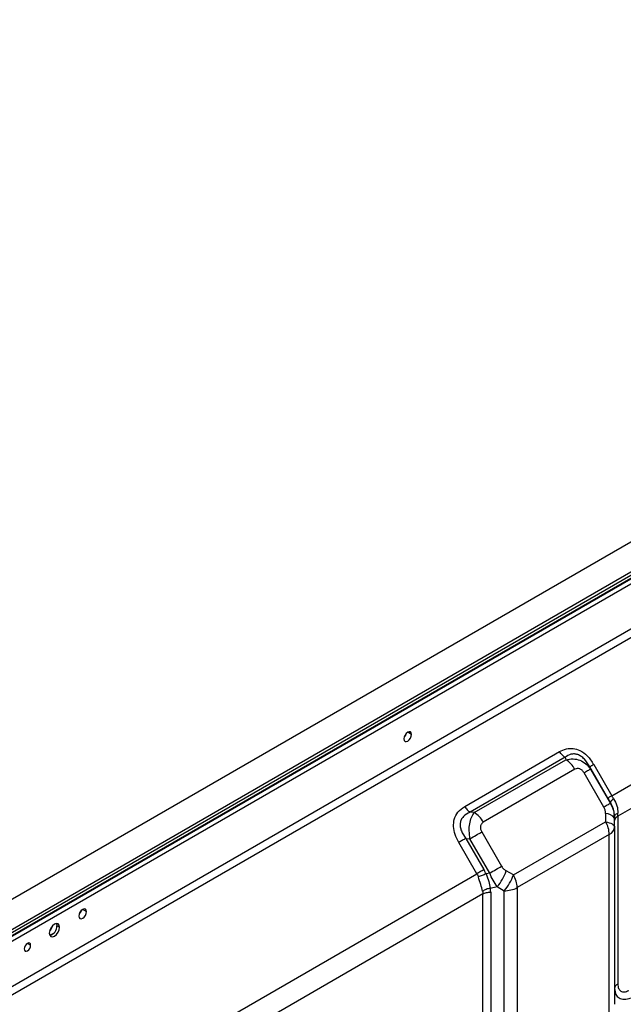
# Model space of a CAD drawing. Header units: millimetres. Extents: x 0 to 1118, y 0 to 864.
# Tile 266 of 309: x 926 to 947, y 731 to 765. Entities that reach past the tile are written whole.
import ezdxf

# ---------------------------------------------------------------- set-up
doc = ezdxf.new("R2010")
doc.units = ezdxf.units.MM

msp = doc.modelspace()

# ---------------------------------------------------------------- linework, layer by layer
at = {"color": 7, "linetype": 'Continuous', "lineweight": 25}
for p, q in [((1023.6879, 791.3918), (877.3642, 706.9209)), ((1025.5264, 791.004), (877.594, 705.6044)), ((1024.5895, 790.8713), (878.2658, 706.4005)), ((878.3011, 706.1956), (1024.6207, 790.6641)), ((878.3099, 706.3239), (1024.6337, 790.7948)), ((878.3099, 706.2218), (1024.6337, 790.6927)), ((878.9391, 704.8412), (1024.1813, 788.6878)), ((1024.259, 788.4264), (879.0167, 704.5798)), ((946.4248, 738.436), (961.2311, 746.9835)), ((961.4383, 746.2866), (946.6319, 737.739)), ((939.3442, 740.5617), (939.3057, 740.5123)), ((941.3652, 738.0739), (944.6293, 739.9582)), ((944.8168, 739.7603), (941.5527, 737.876)), ((941.6929, 737.8621), (944.8408, 739.6794)), ((944.8168, 739.7603), (944.8408, 739.6794)), ((945.8029, 739.5131), (946.4248, 738.436)), ((945.1533, 739.3495), (942.0054, 737.5322)), ((946.1546, 738.0482), (945.4734, 739.2281)), ((945.6944, 739.3556), (945.6704, 739.4365)), ((946.2922, 738.3595), (945.6704, 739.4365)), ((945.6944, 739.3556), (946.3756, 738.1757)), ((946.3756, 738.2196), (946.3756, 738.1757)), ((941.6929, 737.8621), (941.5527, 737.876)), ((946.2096, 737.8262), (946.2096, 737.5448)), ((946.5172, 737.6689), (946.5017, 737.7964)), ((946.5221, 737.7268), (946.5138, 737.782)), ((943.0401, 735.7152), (946.2096, 737.5448)), ((946.5221, 737.6458), (946.5172, 737.6717)), ((946.5221, 737.7268), (946.5256, 737.7422)), ((946.5221, 737.6458), (946.5221, 737.7268)), ((946.5221, 737.3644), (946.5221, 737.6458)), ((946.6319, 737.739), (946.6319, 731.9629)), ((941.9505, 737.1943), (942.6317, 736.0144)), ((946.339, 737.1092), (943.1696, 735.2796)), ((946.339, 731.0124), (946.339, 737.1092)), ((946.5221, 737.3644), (946.5221, 731.2675)), ((941.7857, 735.7579), (941.1638, 736.835)), ((941.4063, 736.9749), (942.0281, 735.8978)), ((941.4063, 736.9749), (941.5464, 736.9611)), ((942.2276, 735.7811), (941.5464, 736.9611)), ((929.8962, 728.8942), (941.7857, 735.7579)), ((942.2276, 735.7811), (942.0979, 735.7501)), ((943.0401, 735.7152), (942.7964, 735.8559)), ((941.9928, 735.061), (930.1033, 728.1973)), ((941.9928, 729.2848), (941.9928, 735.061)), ((942.2443, 735.2573), (942.4839, 735.3146)), ((942.258, 735.1244), (942.258, 729.3482)), ((942.4839, 735.3146), (942.7276, 735.1739)), ((942.7276, 729.0771), (942.7276, 735.1739)), ((943.1696, 735.2796), (943.1696, 729.1827)), ((927.4302, 733.92), (927.3418, 733.971))]:
    msp.add_line(p, q, dxfattribs=at)
at = {"color": 8, "linetype": 'Continuous', "lineweight": 25}
for p, q in [((939.5394, 740.5482), (939.4068, 740.6247)), ((928.2257, 734.5323), (928.3583, 734.4558)), ((927.1012, 733.6418), (927.2289, 733.7155)), ((926.4358, 733.2985), (926.3253, 733.3623))]:
    msp.add_line(p, q, dxfattribs=at)
at = {"color": 7, "linetype": 'Continuous', "lineweight": 25, "flags": 128}
for points in [[(939.5394, 740.5482), (939.5293, 740.6009), (939.5006, 740.634), (939.4575, 740.6424), (939.4068, 740.6247), (939.3561, 740.5838), (939.3131, 740.5258), (939.2843, 740.4595), (939.2742, 740.3951)], [(939.2742, 740.3951), (939.2843, 740.3423), (939.3131, 740.3093), (939.3561, 740.3009), (939.4068, 740.3185), (939.4575, 740.3595), (939.5006, 740.4175), (939.5293, 740.4838), (939.5394, 740.5482)], [(939.3497, 740.5768), (939.3238, 740.5196), (939.2871, 740.4685)], [(945.6944, 739.3556), (945.6829, 739.349), (945.6663, 739.3394), (945.6449, 739.327), (945.6188, 739.312), (945.5883, 739.2944), (945.5536, 739.2744), (945.5152, 739.2522), (945.4734, 739.2281)], [(946.3756, 738.1757), (946.3641, 738.1691), (946.3475, 738.1595), (946.3261, 738.1471), (946.3, 738.1321), (946.2695, 738.1145), (946.2349, 738.0945), (946.1965, 738.0723), (946.1546, 738.0482)], [(946.2096, 737.5448), (946.2775, 737.5297), (946.339, 737.5117), (946.3929, 737.4912), (946.4383, 737.4685), (946.4745, 737.4441), (946.5008, 737.4183), (946.5167, 737.3916), (946.5221, 737.3644)], [(941.5464, 736.9611), (941.5992, 736.9915), (941.6523, 737.0222), (941.7052, 737.0527), (941.7575, 737.0829), (941.8087, 737.1125), (941.8582, 737.1411), (941.9056, 737.1684), (941.9505, 737.1943)], [(942.2276, 735.7811), (942.2804, 735.8116), (942.3335, 735.8423), (942.3864, 735.8728), (942.4388, 735.903), (942.4899, 735.9326), (942.5395, 735.9612), (942.5869, 735.9885), (942.6317, 736.0144)], [(928.3583, 734.4558), (928.3482, 734.5086), (928.3194, 734.5416), (928.2764, 734.55), (928.2257, 734.5324), (928.1749, 734.4914), (928.1319, 734.4334), (928.1032, 734.3671), (928.0931, 734.3027)], [(928.0931, 734.3027), (928.1032, 734.25), (928.1319, 734.2169), (928.1749, 734.2085), (928.2257, 734.2262), (928.2764, 734.2671), (928.3194, 734.3251), (928.3482, 734.3914), (928.3583, 734.4558)], [(928.1686, 734.4844), (928.1427, 734.4272), (928.106, 734.3761)], [(927.4302, 733.92), (927.4167, 733.9904), (927.3784, 734.0345), (927.3211, 734.0456), (927.2534, 734.0221), (927.1858, 733.9675), (927.1284, 733.8902), (927.0901, 733.8018), (927.0766, 733.7159)], [(927.3269, 734.0444), (927.3283, 734.0414), (927.3418, 733.971)], [(927.0766, 733.7159), (927.0901, 733.6456), (927.1284, 733.6015), (927.1858, 733.5903), (927.2534, 733.6138), (927.3211, 733.6684), (927.3784, 733.7458), (927.4167, 733.8341), (927.4302, 733.92)], [(926.4358, 733.2985), (926.4274, 733.3425), (926.4035, 733.3701), (926.3676, 733.377), (926.3253, 733.3624), (926.283, 733.3282), (926.2472, 733.2799), (926.2233, 733.2247), (926.2148, 733.171)], [(926.2148, 733.171), (926.2233, 733.127), (926.2472, 733.0995), (926.283, 733.0925), (926.3253, 733.1072), (926.3676, 733.1413), (926.4035, 733.1897), (926.4274, 733.2449), (926.4358, 733.2985)]]:
    msp.add_lwpolyline(points, dxfattribs=at)
at = {"color": 7, "linetype": 'Continuous', "lineweight": 25}
for centre, radius, start, end in [((944.3637, 738.9143), 0.9016, 28.85561, 58.04533), ((941.2157, 737.0971), 0.9016, 28.85561, 58.04533), ((945.4378, 737.0784), 0.9018, 1.9565, 31.14373), ((946.2093, 737.3955), 0.3143, 294.37466, 354.3052), ((941.1535, 736.4436), 1.7449, 319.68312, 340.31688), ((941.3972, 736.3029), 1.7449, 319.68312, 340.31688), ((942.2684, 735.2488), 0.9018, 1.9565, 31.14373), ((942.7457, 736.0755), 0.9018, 268.8559, 298.04024), ((926.941, 733.9983), 0.2471, 307.0216, 352.98378), ((927.0189, 733.9558), 0.3233, 283.1242, 2.70838), ((946.7097, 731.7911), 0.1886, 114.3759, 174.30552)]:
    msp.add_arc(centre, radius, start, end, dxfattribs=at)
at = {"color": 8, "linetype": 'Continuous', "lineweight": 25}
msp.add_arc((946.2049, 737.4335), 0.3927, 37.33805, 89.32589, dxfattribs=at)
at = {"color": 7, "linetype": 'Continuous', "lineweight": 25}
for points, knots in [([(944.6293, 739.9582), (944.7044, 739.9945), (944.8483, 740.0642), (945.0925, 740.0786), (945.3465, 740.0038), (945.6044, 739.8144), (945.7337, 739.6182), (945.8029, 739.5131)], [0, 0, 0, 0, 0.1966079, 0.3767862, 0.5486858, 0.7583156, 1, 1, 1, 1]), ([(944.8168, 739.7603), (944.7817, 739.7847), (944.7115, 739.8336), (944.6567, 739.9167), (944.6293, 739.9582)], [0, 0, 0, 0, 0.5000001, 1, 1, 1, 1]), ([(945.6704, 739.4365), (945.6133, 739.5298), (945.5303, 739.6654), (945.3738, 739.7972), (945.2539, 739.8578), (945.1329, 739.8809), (944.975, 739.8653), (944.8807, 739.8027), (944.8168, 739.7603)], [0, 0, 0, 0, 0.271941, 0.3955658, 0.5128555, 0.6266685, 0.7469509, 1, 1, 1, 1]), ([(944.8408, 739.6794), (944.9248, 739.6942), (945.0888, 739.7231), (945.3274, 739.6696), (945.5401, 739.5509), (945.6423, 739.4216), (945.6944, 739.3556)], [0, 0, 0, 0, 0.2571258, 0.50233, 0.7463361, 1, 1, 1, 1]), ([(945.8029, 739.5131), (945.7704, 739.4943), (945.7053, 739.4567), (945.682, 739.4433), (945.6704, 739.4365)], [0, 0, 0, 0, 0.4999999, 1, 1, 1, 1]), ([(945.4734, 739.2281), (945.4511, 739.2592), (945.4189, 739.3041), (945.3627, 739.3452), (945.3068, 739.3711), (945.2312, 739.3819), (945.1798, 739.3605), (945.1533, 739.3495)], [0, 0, 0, 0, 0.2730141, 0.394226, 0.5152505, 0.7504534, 1, 1, 1, 1]), ([(946.4248, 738.436), (946.3923, 738.4172), (946.3271, 738.3796), (946.3039, 738.3662), (946.2922, 738.3595)], [0, 0, 0, 0, 0.4998447, 1, 1, 1, 1]), ([(946.2922, 738.3595), (946.3076, 738.3331), (946.3351, 738.2859), (946.3632, 738.2399), (946.3756, 738.2196)], [0, 0, 0, 0, 0.5599722, 1, 1, 1, 1]), ([(946.3756, 738.2196), (946.3783, 738.2259), (946.3837, 738.2385), (946.4076, 738.266), (946.4414, 738.2983), (946.4721, 738.3231), (946.4873, 738.3354)], [0, 0, 0, 0, 0.2475311, 0.5000001, 0.752469, 1, 1, 1, 1]), ([(946.3756, 738.1757), (946.4176, 738.0948), (946.5032, 737.9295), (946.5157, 737.7416), (946.5221, 737.6458)], [0, 0, 0, 0, 0.4897815, 1, 1, 1, 1]), ([(946.4873, 738.3354), (946.4753, 738.3538), (946.4538, 738.3866), (946.4336, 738.4209), (946.4248, 738.436)], [0, 0, 0, 0, 0.5605139, 1, 1, 1, 1]), ([(946.4873, 738.3354), (946.5319, 738.2566), (946.6209, 738.0991), (946.6295, 737.9281), (946.6338, 737.8425)], [0, 0, 0, 0, 0.4999912, 1, 1, 1, 1]), ([(941.1638, 736.835), (941.1172, 736.9257), (941.0277, 737.0996), (940.9714, 737.3763), (940.9951, 737.6482), (941.1235, 737.9043), (941.2809, 738.0147), (941.3652, 738.0739)], [0, 0, 0, 0, 0.1966128, 0.3767891, 0.5486865, 0.758318, 1, 1, 1, 1]), ([(941.5527, 737.876), (941.4674, 737.8321), (941.3434, 737.7683), (941.2403, 737.6196), (941.2042, 737.4963), (941.2071, 737.3635), (941.2592, 737.1797), (941.3468, 737.0577), (941.4063, 736.9749)], [0, 0, 0, 0, 0.2718932, 0.3955116, 0.5127941, 0.6266164, 0.7469082, 1, 1, 1, 1]), ([(941.3652, 738.0739), (941.3926, 738.0324), (941.4474, 737.9493), (941.5176, 737.9004), (941.5527, 737.876)], [0, 0, 0, 0, 0.4999999, 1, 1, 1, 1]), ([(941.5464, 736.9611), (941.5348, 737.0515), (941.5121, 737.2282), (941.5318, 737.4817), (941.5896, 737.7048), (941.658, 737.809), (941.6929, 737.8621)], [0, 0, 0, 0, 0.2569831, 0.5021386, 0.7461921, 1, 1, 1, 1]), ([(946.2096, 737.8262), (946.2071, 737.8709), (946.2029, 737.9469), (946.1687, 738.0186), (946.1546, 738.0482)], [0, 0, 0, 0, 0.5869743, 1, 1, 1, 1]), ([(946.6319, 737.739), (946.632, 737.7576), (946.6322, 737.7907), (946.6333, 737.8267), (946.6338, 737.8425)], [0, 0, 0, 0, 0.5593536, 1, 1, 1, 1]), ([(942.0054, 737.5322), (941.9807, 737.5126), (941.9452, 737.4844), (941.9174, 737.4286), (941.9035, 737.3704), (941.9069, 737.2875), (941.9357, 737.226), (941.9505, 737.1943)], [0, 0, 0, 0, 0.2730537, 0.3942695, 0.5152945, 0.7504835, 1, 1, 1, 1]), ([(946.6319, 737.739), (946.6308, 737.7384), (946.6208, 737.7326), (946.5886, 737.7113), (946.537, 737.6629), (946.5276, 737.6143), (946.5221, 737.586)], [0, 0, 0, 0, 0.0162983, 0.1447839, 0.5008472, 1, 1, 1, 1]), ([(941.4063, 736.9749), (941.3631, 736.95), (941.2769, 736.9002), (941.2015, 736.8567), (941.1638, 736.835)], [0, 0, 0, 0, 0.5000001, 1, 1, 1, 1]), ([(942.0281, 735.8978), (941.985, 735.8729), (941.8987, 735.8231), (941.8234, 735.7796), (941.7857, 735.7579)], [0, 0, 0, 0, 0.5001553, 1, 1, 1, 1]), ([(941.7857, 735.7579), (941.7963, 735.7383), (941.8152, 735.7033), (941.8286, 735.6659), (941.8346, 735.6494)], [0, 0, 0, 0, 0.559332, 1, 1, 1, 1]), ([(942.0979, 735.7501), (942.075, 735.7416), (942.0289, 735.7245), (941.9595, 735.6981), (941.8928, 735.6724), (941.8539, 735.657), (941.8346, 735.6494)], [0, 0, 0, 0, 0.2469193, 0.4991754, 0.7518561, 1, 1, 1, 1]), ([(942.0979, 735.7501), (942.0865, 735.7785), (942.0661, 735.8291), (942.0397, 735.8768), (942.0281, 735.8978)], [0, 0, 0, 0, 0.55997, 1, 1, 1, 1]), ([(942.0979, 735.7501), (942.1315, 735.6641), (942.1987, 735.4921), (942.2291, 735.3356), (942.2443, 735.2573)], [0, 0, 0, 0, 0.4999889, 1, 1, 1, 1]), ([(942.4839, 735.3146), (942.4332, 735.3849), (942.3338, 735.5226), (942.2625, 735.6962), (942.2276, 735.7811)], [0, 0, 0, 0, 0.5103837, 1, 1, 1, 1]), ([(942.6317, 736.0144), (942.6564, 735.9801), (942.7028, 735.9155), (942.7666, 735.8749), (942.7964, 735.8559)], [0, 0, 0, 0, 0.53192585, 1, 1, 1, 1]), ([(941.981, 735.1566), (941.9608, 735.2329), (941.9205, 735.3856), (941.8632, 735.5614), (941.8346, 735.6494)], [0, 0, 0, 0, 0.5000093, 1, 1, 1, 1]), ([(942.2443, 735.2573), (942.2201, 735.2532), (942.1713, 735.2448), (942.1008, 735.2219), (942.0352, 735.1928), (941.999, 735.1685), (941.981, 735.1566)], [0, 0, 0, 0, 0.2475311, 0.5, 0.7524689, 1, 1, 1, 1]), ([(941.981, 735.1566), (941.9848, 735.139), (941.9915, 735.1076), (941.9924, 735.0752), (941.9928, 735.061)], [0, 0, 0, 0, 0.56049681, 1, 1, 1, 1]), ([(941.9928, 735.061), (942.0315, 735.0791), (942.109, 735.1155), (942.2083, 735.1214), (942.258, 735.1244)], [0, 0, 0, 0, 0.4998451, 1, 1, 1, 1]), ([(942.258, 735.1244), (942.2573, 735.1493), (942.256, 735.1939), (942.2479, 735.2379), (942.2443, 735.2573)], [0, 0, 0, 0, 0.5599714, 1, 1, 1, 1]), ([(946.5221, 731.8099), (946.5296, 731.7366), (946.5438, 731.5982), (946.6668, 731.4732), (946.8494, 731.428), (947.0038, 731.4654), (947.0846, 731.485)], [0, 0, 0, 0, 0.2688662, 0.5076597, 0.7425655, 1, 1, 1, 1]), ([(946.6319, 731.9629), (946.6373, 731.9103), (946.648, 731.8061), (946.7313, 731.7121), (946.8323, 731.6883), (946.9285, 731.7065), (946.9806, 731.733), (947.0069, 731.7464)], [0, 0, 0, 0, 0.24564786, 0.48615248, 0.73347182, 0.86578382, 1, 1, 1, 1])]:
    msp.add_open_spline(points, degree=3, knots=knots, dxfattribs=at)
at = {"color": 8, "linetype": 'Continuous', "lineweight": 25}
for points, knots in [([(946.5138, 737.782), (946.5082, 737.8468), (946.4954, 737.9948), (946.4187, 738.1387), (946.3756, 738.2196)], [0, 0, 0, 0, 0.4376135, 1, 1, 1, 1]), ([(946.5256, 737.7422), (946.5264, 737.7477), (946.529, 737.7639), (946.5493, 737.7898), (946.5838, 737.8187), (946.6172, 737.8346), (946.6338, 737.8425)], [0, 0, 0, 0, 0.1435333, 0.4304202, 0.7177899, 1, 1, 1, 1])]:
    msp.add_open_spline(points, degree=3, knots=knots, dxfattribs=at)

doc.saveas('drawing.dxf')
